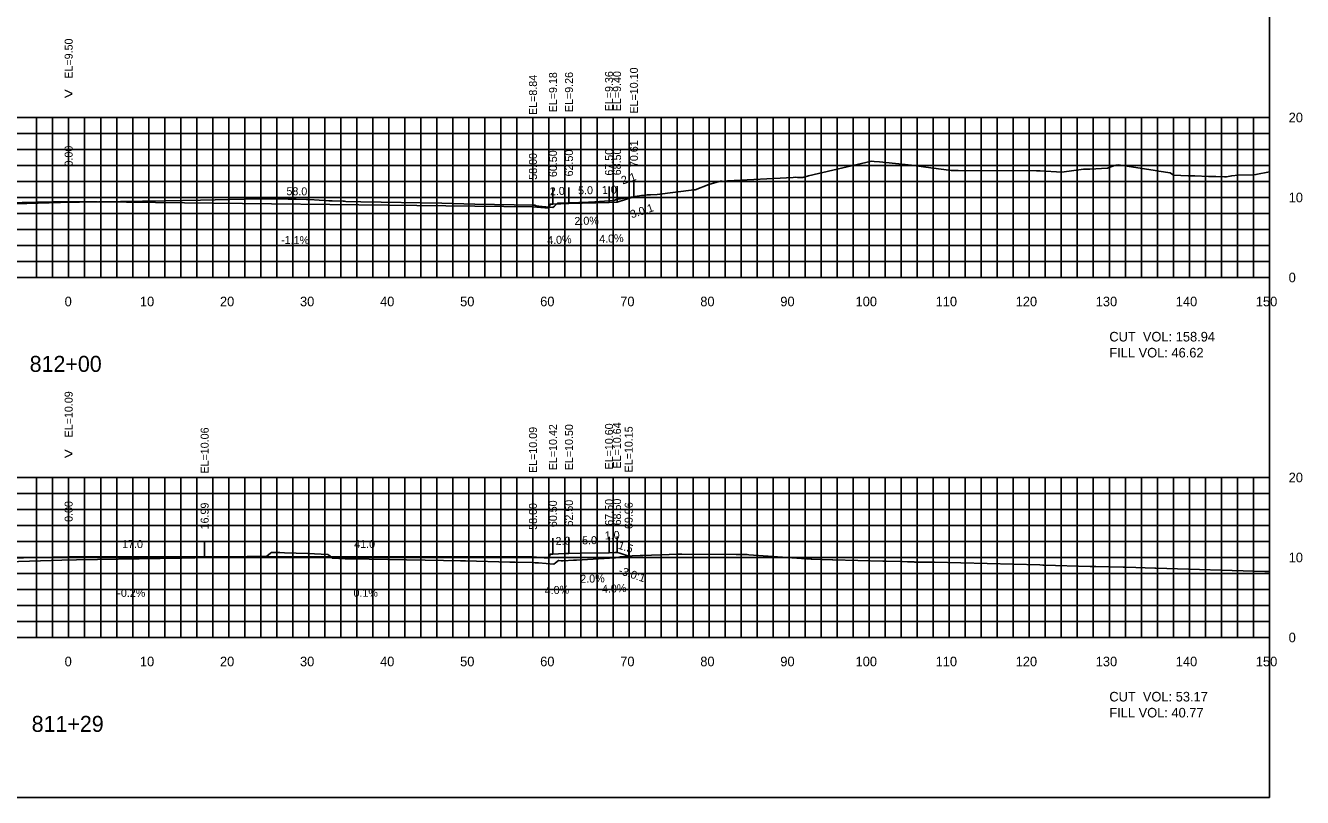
# Model space of a CAD drawing. Extents: x 1797419 to 1809236, y 248759 to 251512.
# Drawn here: x 1804665.6 to 1804825.1, y 250854.9 to 250951.4 of the extents above; entities that cross this region are included whole.
import ezdxf

# ---------------------------------------------------------------- set-up
doc = ezdxf.new("R2010")
doc.units = 0
for name, color, linetype in [('1', 7, 'Continuous'), ('10', 7, 'Continuous'), ('3', 7, 'Continuous'), ('31', 7, 'Continuous'), ('4', 7, 'Continuous'), ('60', 7, 'Continuous'), ('ANNO-TXT', 7, 'Continuous'), ('CL-CNST', 7, 'Continuous'), ('Level 62', 7, 'Continuous'), ('M-ROADS', 7, 'Continuous')]:
    doc.layers.add(name, color=color, linetype=linetype)

msp = doc.modelspace()

# ---------------------------------------------------------------- linework, layer by layer
for p, q in [((1804741.61, 250929.99), (1804741.61, 250931.99)), ((1804671, 250929.39), (1804671, 250931.39)), ((1804729, 250928.73), (1804729, 250930.73)), ((1804731.5, 250929.07), (1804731.5, 250931.07)), ((1804733.5, 250929.15), (1804733.5, 250931.15)), ((1804738.5, 250929.25), (1804738.5, 250931.25)), ((1804739.5, 250929.29), (1804739.5, 250931.29)), ((1804731.5, 250885.31), (1804731.5, 250887.31)), ((1804733.5, 250885.39), (1804733.5, 250887.39)), ((1804738.5, 250885.49), (1804738.5, 250887.49)), ((1804739.5, 250885.53), (1804739.5, 250887.53)), ((1804671, 250884.98), (1804671, 250886.98)), ((1804687.99, 250884.95), (1804687.99, 250886.95)), ((1804729, 250884.98), (1804729, 250886.98)), ((1804731, 250884.81), (1804731, 250886.81)), ((1804740.96, 250885.04), (1804740.96, 250887.04))]:
    msp.add_line(p, q)
msp.add_lwpolyline([(1804521, 250854.89), (1804821, 250854.89), (1804821, 251044.89), (1804521, 251044.89)], close=True)
at = {"layer": '60'}
for p, q in [((1804821, 250919.89), (1804821, 250939.89)), ((1804821.06, 250939.89), (1804821, 250939.89)), ((1804821.06, 250929.89), (1804821, 250929.89)), ((1804521, 250919.89), (1804821, 250919.89)), ((1804671, 250919.83), (1804671, 250919.89)), ((1804681, 250919.83), (1804681, 250919.89)), ((1804691, 250919.83), (1804691, 250919.89)), ((1804701, 250919.83), (1804701, 250919.89)), ((1804711, 250919.83), (1804711, 250919.89)), ((1804721, 250919.83), (1804721, 250919.89)), ((1804731, 250919.83), (1804731, 250919.89)), ((1804741, 250919.83), (1804741, 250919.89)), ((1804751, 250919.83), (1804751, 250919.89)), ((1804761, 250919.83), (1804761, 250919.89)), ((1804771, 250919.83), (1804771, 250919.89)), ((1804781, 250919.83), (1804781, 250919.89)), ((1804791, 250919.83), (1804791, 250919.89)), ((1804801, 250919.83), (1804801, 250919.89)), ((1804811, 250919.83), (1804811, 250919.89)), ((1804821, 250919.83), (1804821, 250919.89)), ((1804821.06, 250919.89), (1804821, 250919.89)), ((1804821, 250874.89), (1804821, 250894.89)), ((1804821.06, 250894.89), (1804821, 250894.89)), ((1804821.06, 250884.89), (1804821, 250884.89)), ((1804521, 250874.89), (1804821, 250874.89)), ((1804671, 250874.83), (1804671, 250874.89)), ((1804681, 250874.83), (1804681, 250874.89)), ((1804691, 250874.83), (1804691, 250874.89)), ((1804701, 250874.83), (1804701, 250874.89)), ((1804711, 250874.83), (1804711, 250874.89)), ((1804721, 250874.83), (1804721, 250874.89)), ((1804731, 250874.83), (1804731, 250874.89)), ((1804741, 250874.83), (1804741, 250874.89)), ((1804751, 250874.83), (1804751, 250874.89)), ((1804761, 250874.83), (1804761, 250874.89)), ((1804771, 250874.83), (1804771, 250874.89)), ((1804781, 250874.83), (1804781, 250874.89)), ((1804791, 250874.83), (1804791, 250874.89)), ((1804801, 250874.83), (1804801, 250874.89)), ((1804811, 250874.83), (1804811, 250874.89)), ((1804821, 250874.83), (1804821, 250874.89)), ((1804821.06, 250874.89), (1804821, 250874.89))]:
    msp.add_line(p, q, dxfattribs=at)
at = {"layer": 'CL-CNST'}
for points in [[(1804598.87, 250929.98), (1804602.5, 250928.77), (1804610.5, 250928.45), (1804610.83, 250928.45), (1804611, 250927.95), (1804613, 250928.12), (1804671, 250929.39), (1804729, 250928.73), (1804731, 250928.57), (1804731.17, 250929.07), (1804731.5, 250929.07), (1804733.5, 250929.15), (1804738.5, 250929.25), (1804739.5, 250929.29), (1804741.61, 250929.99)], [(1804654.02, 250884.61), (1804671, 250884.98), (1804687.99, 250884.95), (1804729, 250884.98), (1804730.42, 250884.86), (1804731, 250884.81), (1804731.05, 250884.96), (1804731.17, 250885.31), (1804731.26, 250885.31), (1804731.5, 250885.31), (1804732.91, 250885.37), (1804733.5, 250885.39), (1804734.96, 250885.42), (1804738.5, 250885.49), (1804739.21, 250885.52), (1804739.5, 250885.53), (1804739.87, 250885.41), (1804740.96, 250885.04)]]:
    msp.add_lwpolyline(points, dxfattribs=at)
at = {"layer": 'Level 62'}
for p, q in [((1804521, 250939.89), (1804821, 250939.89)), ((1804667, 250919.89), (1804667, 250939.89)), ((1804669, 250919.89), (1804669, 250939.89)), ((1804671, 250919.89), (1804671, 250939.89)), ((1804673, 250919.89), (1804673, 250939.89)), ((1804675, 250919.89), (1804675, 250939.89)), ((1804677, 250919.89), (1804677, 250939.89)), ((1804679, 250919.89), (1804679, 250939.89)), ((1804681, 250919.89), (1804681, 250939.89)), ((1804683, 250919.89), (1804683, 250939.89)), ((1804685, 250919.89), (1804685, 250939.89)), ((1804687, 250919.89), (1804687, 250939.89)), ((1804689, 250919.89), (1804689, 250939.89)), ((1804691, 250919.89), (1804691, 250939.89)), ((1804693, 250919.89), (1804693, 250939.89)), ((1804695, 250919.89), (1804695, 250939.89)), ((1804697, 250919.89), (1804697, 250939.89)), ((1804699, 250919.89), (1804699, 250939.89)), ((1804701, 250919.89), (1804701, 250939.89)), ((1804703, 250919.89), (1804703, 250939.89)), ((1804705, 250919.89), (1804705, 250939.89)), ((1804707, 250919.89), (1804707, 250939.89)), ((1804709, 250919.89), (1804709, 250939.89)), ((1804711, 250919.89), (1804711, 250939.89)), ((1804713, 250919.89), (1804713, 250939.89)), ((1804715, 250919.89), (1804715, 250939.89)), ((1804717, 250919.89), (1804717, 250939.89)), ((1804719, 250919.89), (1804719, 250939.89)), ((1804721, 250919.89), (1804721, 250939.89)), ((1804723, 250919.89), (1804723, 250939.89)), ((1804725, 250919.89), (1804725, 250939.89)), ((1804727, 250919.89), (1804727, 250939.89)), ((1804729, 250919.89), (1804729, 250939.89)), ((1804731, 250919.89), (1804731, 250939.89)), ((1804733, 250919.89), (1804733, 250939.89)), ((1804735, 250919.89), (1804735, 250939.89)), ((1804737, 250919.89), (1804737, 250939.89)), ((1804739, 250919.89), (1804739, 250939.89)), ((1804741, 250919.89), (1804741, 250939.89)), ((1804743, 250919.89), (1804743, 250939.89)), ((1804745, 250919.89), (1804745, 250939.89)), ((1804747, 250919.89), (1804747, 250939.89)), ((1804749, 250919.89), (1804749, 250939.89)), ((1804751, 250919.89), (1804751, 250939.89)), ((1804753, 250919.89), (1804753, 250939.89)), ((1804755, 250919.89), (1804755, 250939.89)), ((1804757, 250919.89), (1804757, 250939.89)), ((1804759, 250919.89), (1804759, 250939.89)), ((1804761, 250919.89), (1804761, 250939.89)), ((1804763, 250919.89), (1804763, 250939.89)), ((1804765, 250919.89), (1804765, 250939.89)), ((1804767, 250919.89), (1804767, 250939.89)), ((1804769, 250919.89), (1804769, 250939.89)), ((1804771, 250919.89), (1804771, 250939.89)), ((1804773, 250919.89), (1804773, 250939.89)), ((1804775, 250919.89), (1804775, 250939.89)), ((1804777, 250919.89), (1804777, 250939.89)), ((1804779, 250919.89), (1804779, 250939.89)), ((1804781, 250919.89), (1804781, 250939.89)), ((1804783, 250919.89), (1804783, 250939.89)), ((1804785, 250919.89), (1804785, 250939.89)), ((1804787, 250919.89), (1804787, 250939.89)), ((1804789, 250919.89), (1804789, 250939.89)), ((1804791, 250919.89), (1804791, 250939.89)), ((1804793, 250919.89), (1804793, 250939.89)), ((1804795, 250919.89), (1804795, 250939.89)), ((1804797, 250919.89), (1804797, 250939.89)), ((1804799, 250919.89), (1804799, 250939.89)), ((1804801, 250919.89), (1804801, 250939.89)), ((1804803, 250919.89), (1804803, 250939.89)), ((1804805, 250919.89), (1804805, 250939.89)), ((1804807, 250919.89), (1804807, 250939.89)), ((1804809, 250919.89), (1804809, 250939.89)), ((1804811, 250919.89), (1804811, 250939.89)), ((1804813, 250919.89), (1804813, 250939.89)), ((1804815, 250919.89), (1804815, 250939.89)), ((1804817, 250919.89), (1804817, 250939.89)), ((1804819, 250919.89), (1804819, 250939.89)), ((1804821, 250919.89), (1804821, 250939.89)), ((1804521, 250937.89), (1804821, 250937.89)), ((1804521, 250935.89), (1804821, 250935.89)), ((1804521, 250933.89), (1804821, 250933.89)), ((1804521, 250931.89), (1804821, 250931.89)), ((1804521, 250929.89), (1804821, 250929.89)), ((1804521, 250927.89), (1804821, 250927.89)), ((1804521, 250925.89), (1804821, 250925.89)), ((1804521, 250923.89), (1804821, 250923.89)), ((1804521, 250921.89), (1804821, 250921.89)), ((1804521, 250919.89), (1804821, 250919.89)), ((1804521, 250894.89), (1804821, 250894.89)), ((1804667, 250874.89), (1804667, 250894.89)), ((1804669, 250874.89), (1804669, 250894.89)), ((1804671, 250874.89), (1804671, 250894.89)), ((1804673, 250874.89), (1804673, 250894.89)), ((1804675, 250874.89), (1804675, 250894.89)), ((1804677, 250874.89), (1804677, 250894.89)), ((1804679, 250874.89), (1804679, 250894.89)), ((1804681, 250874.89), (1804681, 250894.89)), ((1804683, 250874.89), (1804683, 250894.89)), ((1804685, 250874.89), (1804685, 250894.89)), ((1804687, 250874.89), (1804687, 250894.89)), ((1804689, 250874.89), (1804689, 250894.89)), ((1804691, 250874.89), (1804691, 250894.89)), ((1804693, 250874.89), (1804693, 250894.89)), ((1804695, 250874.89), (1804695, 250894.89)), ((1804697, 250874.89), (1804697, 250894.89)), ((1804699, 250874.89), (1804699, 250894.89)), ((1804701, 250874.89), (1804701, 250894.89)), ((1804703, 250874.89), (1804703, 250894.89)), ((1804705, 250874.89), (1804705, 250894.89)), ((1804707, 250874.89), (1804707, 250894.89)), ((1804709, 250874.89), (1804709, 250894.89)), ((1804711, 250874.89), (1804711, 250894.89)), ((1804713, 250874.89), (1804713, 250894.89)), ((1804715, 250874.89), (1804715, 250894.89)), ((1804717, 250874.89), (1804717, 250894.89)), ((1804719, 250874.89), (1804719, 250894.89)), ((1804721, 250874.89), (1804721, 250894.89)), ((1804723, 250874.89), (1804723, 250894.89)), ((1804725, 250874.89), (1804725, 250894.89)), ((1804727, 250874.89), (1804727, 250894.89)), ((1804729, 250874.89), (1804729, 250894.89)), ((1804731, 250874.89), (1804731, 250894.89)), ((1804733, 250874.89), (1804733, 250894.89)), ((1804735, 250874.89), (1804735, 250894.89)), ((1804737, 250874.89), (1804737, 250894.89)), ((1804739, 250874.89), (1804739, 250894.89)), ((1804741, 250874.89), (1804741, 250894.89)), ((1804743, 250874.89), (1804743, 250894.89)), ((1804745, 250874.89), (1804745, 250894.89)), ((1804747, 250874.89), (1804747, 250894.89)), ((1804749, 250874.89), (1804749, 250894.89)), ((1804751, 250874.89), (1804751, 250894.89)), ((1804753, 250874.89), (1804753, 250894.89)), ((1804755, 250874.89), (1804755, 250894.89)), ((1804757, 250874.89), (1804757, 250894.89)), ((1804759, 250874.89), (1804759, 250894.89)), ((1804761, 250874.89), (1804761, 250894.89)), ((1804763, 250874.89), (1804763, 250894.89)), ((1804765, 250874.89), (1804765, 250894.89)), ((1804767, 250874.89), (1804767, 250894.89)), ((1804769, 250874.89), (1804769, 250894.89)), ((1804771, 250874.89), (1804771, 250894.89)), ((1804773, 250874.89), (1804773, 250894.89)), ((1804775, 250874.89), (1804775, 250894.89)), ((1804777, 250874.89), (1804777, 250894.89)), ((1804779, 250874.89), (1804779, 250894.89)), ((1804781, 250874.89), (1804781, 250894.89)), ((1804783, 250874.89), (1804783, 250894.89)), ((1804785, 250874.89), (1804785, 250894.89)), ((1804787, 250874.89), (1804787, 250894.89)), ((1804789, 250874.89), (1804789, 250894.89)), ((1804791, 250874.89), (1804791, 250894.89)), ((1804793, 250874.89), (1804793, 250894.89)), ((1804795, 250874.89), (1804795, 250894.89)), ((1804797, 250874.89), (1804797, 250894.89)), ((1804799, 250874.89), (1804799, 250894.89)), ((1804801, 250874.89), (1804801, 250894.89)), ((1804803, 250874.89), (1804803, 250894.89)), ((1804805, 250874.89), (1804805, 250894.89)), ((1804807, 250874.89), (1804807, 250894.89)), ((1804809, 250874.89), (1804809, 250894.89)), ((1804811, 250874.89), (1804811, 250894.89)), ((1804813, 250874.89), (1804813, 250894.89)), ((1804815, 250874.89), (1804815, 250894.89)), ((1804817, 250874.89), (1804817, 250894.89)), ((1804819, 250874.89), (1804819, 250894.89)), ((1804821, 250874.89), (1804821, 250894.89)), ((1804521, 250892.89), (1804821, 250892.89)), ((1804521, 250890.89), (1804821, 250890.89)), ((1804521, 250888.89), (1804821, 250888.89)), ((1804521, 250886.89), (1804821, 250886.89)), ((1804521, 250884.89), (1804821, 250884.89)), ((1804521, 250882.89), (1804821, 250882.89)), ((1804521, 250880.89), (1804821, 250880.89)), ((1804521, 250878.89), (1804821, 250878.89)), ((1804521, 250876.89), (1804821, 250876.89)), ((1804521, 250874.89), (1804821, 250874.89))]:
    msp.add_line(p, q, dxfattribs=at)
at = {"layer": 'M-ROADS'}
for points in [[(1804657.37, 250928.88), (1804669.98, 250929.25), (1804674.73, 250929.34), (1804682.97, 250929.47), (1804687.46, 250929.57), (1804692.98, 250929.69), (1804693.18, 250929.7), (1804693.6, 250929.7), (1804693.89, 250929.7), (1804696.37, 250929.72), (1804698.44, 250929.69), (1804699.06, 250929.66), (1804699.3, 250929.66), (1804699.41, 250929.66), (1804700.7, 250929.62), (1804700.97, 250929.62), (1804701.07, 250929.62), (1804703.5, 250929.48), (1804703.92, 250929.48), (1804705.29, 250929.41), (1804705.45, 250929.41), (1804705.63, 250929.4), (1804707.49, 250929.36), (1804717.63, 250929.17), (1804721.76, 250929.07), (1804729.13, 250928.92), (1804729.18, 250928.91), (1804729.23, 250928.91), (1804729.3, 250928.89), (1804729.41, 250928.85), (1804729.5, 250928.82), (1804729.51, 250928.82), (1804729.6, 250928.81), (1804729.68, 250928.81), (1804729.72, 250928.8), (1804731.5, 250928.64), (1804731.7, 250928.82), (1804732.09, 250929.22), (1804732.13, 250929.17), (1804732.3, 250929.17), (1804735.93, 250929.29), (1804736.12, 250929.29), (1804739.15, 250929.5), (1804739.39, 250929.62), (1804742.57, 250930.15), (1804742.58, 250930.15), (1804742.94, 250930.15), (1804743.07, 250930.17), (1804743.25, 250930.22), (1804743.69, 250930.23), (1804744.51, 250930.28), (1804749.09, 250930.85), (1804749.26, 250930.85), (1804750.95, 250931.53), (1804752.42, 250931.94), (1804752.65, 250931.92), (1804752.85, 250931.9), (1804753.32, 250931.95), (1804761.49, 250932.39), (1804761.85, 250932.41), (1804762.06, 250932.4), (1804762.29, 250932.4), (1804762.49, 250932.4), (1804762.73, 250932.4), (1804763.43, 250932.58), (1804771.29, 250934.42), (1804771.61, 250934.4), (1804772.28, 250934.35), (1804776.29, 250933.93), (1804778.98, 250933.54), (1804779.04, 250933.54), (1804780.95, 250933.31), (1804781.28, 250933.25), (1804781.29, 250933.25), (1804781.31, 250933.25), (1804781.66, 250933.25), (1804781.97, 250933.25), (1804782.1, 250933.25), (1804782.11, 250933.25), (1804791.91, 250933.22), (1804792.14, 250933.22), (1804792.34, 250933.23), (1804795.06, 250933.07), (1804797.78, 250933.43), (1804798.06, 250933.43), (1804798.56, 250933.44), (1804800.79, 250933.57), (1804801.65, 250933.89), (1804801.82, 250933.92), (1804802.13, 250933.96), (1804806.72, 250933.26), (1804807.19, 250933.16), (1804808.6, 250932.98), (1804809.01, 250932.68), (1804810.85, 250932.58), (1804811.3, 250932.59), (1804811.69, 250932.6), (1804813.37, 250932.5), (1804814.29, 250932.5), (1804815.37, 250932.47), (1804815.65, 250932.48), (1804816.06, 250932.55), (1804816.29, 250932.61), (1804817.08, 250932.69), (1804819.05, 250932.72), (1804819.31, 250932.76), (1804821, 250933.11)], [(1804656.4, 250884.14), (1804667.48, 250884.46), (1804670.14, 250884.55), (1804671.96, 250884.58), (1804682.45, 250884.75), (1804685.13, 250884.81), (1804693.32, 250885.01), (1804693.39, 250885.02), (1804695.74, 250885.05), (1804696.2, 250885.41), (1804696.35, 250885.52), (1804696.37, 250885.52), (1804696.64, 250885.5), (1804696.71, 250885.5), (1804696.84, 250885.5), (1804697.05, 250885.5), (1804697.22, 250885.5), (1804697.4, 250885.5), (1804697.97, 250885.49), (1804700.86, 250885.39), (1804703.36, 250885.25), (1804703.62, 250885.08), (1804703.95, 250884.81), (1804705.55, 250884.73), (1804705.64, 250884.73), (1804705.74, 250884.73), (1804705.86, 250884.72), (1804705.98, 250884.72), (1804706.12, 250884.71), (1804706.21, 250884.71), (1804715.55, 250884.55), (1804717.83, 250884.51), (1804719.96, 250884.46), (1804720.58, 250884.45), (1804726.13, 250884.31), (1804726.78, 250884.3), (1804729.01, 250884.25), (1804729.04, 250884.25), (1804729.26, 250884.24), (1804729.45, 250884.22), (1804729.61, 250884.21), (1804729.68, 250884.2), (1804731.59, 250884.07), (1804731.8, 250884.24), (1804732.18, 250884.53), (1804732.24, 250884.53), (1804732.51, 250884.49), (1804732.79, 250884.49), (1804734.08, 250884.54), (1804734.42, 250884.55), (1804739.27, 250884.83), (1804739.92, 250884.98), (1804740.09, 250884.97), (1804741.41, 250885.09), (1804742.39, 250885.12), (1804742.63, 250885.12), (1804742.71, 250885.12), (1804747.11, 250885.31), (1804747.61, 250885.32), (1804754.39, 250885.25), (1804755.59, 250885.26), (1804755.68, 250885.26), (1804755.77, 250885.26), (1804755.96, 250885.24), (1804763.77, 250884.69), (1804763.84, 250884.69), (1804766.41, 250884.59), (1804766.48, 250884.59), (1804772.7, 250884.43), (1804773.14, 250884.42), (1804775.12, 250884.38), (1804775.77, 250884.36), (1804776.6, 250884.33), (1804776.67, 250884.32), (1804778.58, 250884.29), (1804778.65, 250884.29), (1804779.18, 250884.29), (1804792.3, 250883.95), (1804792.69, 250883.94), (1804792.83, 250883.94), (1804798.6, 250883.77), (1804798.97, 250883.77), (1804799.31, 250883.77), (1804802.74, 250883.66), (1804803.02, 250883.66), (1804803.1, 250883.66), (1804806.67, 250883.56), (1804806.82, 250883.55), (1804820.43, 250883.15), (1804821, 250883.13)]]:
    msp.add_lwpolyline(points, dxfattribs=at)

# ---------------------------------------------------------------- texts
for s, rotation, p in [('3.0:1', 18.4349, (1804741.34, 250927.27)), ('-3.0:1', 341.5651, (1804739.62, 250882.86))]:
    msp.add_text(s, height=1, rotation=rotation).set_placement(p)
at = {"layer": '1'}
for s, p in [('812+00', (1804666.13, 250908.09)), ('811+29', (1804666.38, 250863.09))]:
    msp.add_text(s, height=2, dxfattribs=at).set_placement(p)
at = {"layer": '10'}
for s, p in [('0', (1804670.5, 250916.29)), ('10', (1804679.9, 250916.29)), ('20', (1804689.9, 250916.29)), ('30', (1804699.9, 250916.29)), ('40', (1804709.9, 250916.29)), ('50', (1804719.9, 250916.29)), ('60', (1804729.9, 250916.29)), ('70', (1804739.9, 250916.29)), ('80', (1804749.9, 250916.29)), ('90', (1804759.9, 250916.29)), ('100', (1804769.3, 250916.29)), ('110', (1804779.3, 250916.29)), ('120', (1804789.3, 250916.29)), ('130', (1804799.3, 250916.29)), ('140', (1804809.3, 250916.29)), ('150', (1804819.3, 250916.29)), ('0', (1804670.5, 250871.29)), ('10', (1804679.9, 250871.29)), ('20', (1804689.9, 250871.29)), ('30', (1804699.9, 250871.29)), ('40', (1804709.9, 250871.29)), ('50', (1804719.9, 250871.29)), ('60', (1804729.9, 250871.29)), ('70', (1804739.9, 250871.29)), ('80', (1804749.9, 250871.29)), ('90', (1804759.9, 250871.29)), ('100', (1804769.3, 250871.29)), ('110', (1804779.3, 250871.29)), ('120', (1804789.3, 250871.29)), ('130', (1804799.3, 250871.29)), ('140', (1804809.3, 250871.29)), ('150', (1804819.3, 250871.29))]:
    msp.add_text(s, height=1.2, dxfattribs=at).set_placement(p)
at = {"layer": '3'}
for s, p in [('EL=9.50', (1804671.5, 250944.74)), ('EL=10.10', (1804742.11, 250940.38)), ('EL=8.84', (1804729.5, 250940.2)), ('EL=9.18', (1804732, 250940.53)), ('EL=9.26', (1804734, 250940.56)), ('EL=9.36', (1804739, 250940.66)), ('EL=9.40', (1804740, 250940.67)), ('70.61', (1804742.11, 250933.69)), ('0.00', (1804671.5, 250933.76)), ('58.00', (1804729.5, 250932.1)), ('60.50', (1804732, 250932.44)), ('62.50', (1804734, 250932.52)), ('67.50', (1804739, 250932.62)), ('68.50', (1804740, 250932.66)), ('EL=10.09', (1804671.5, 250899.9)), ('EL=10.42', (1804732, 250895.79)), ('EL=10.50', (1804734, 250895.79)), ('EL=10.60', (1804739, 250895.89)), ('EL=10.64', (1804740, 250896.01)), ('EL=10.06', (1804688.49, 250895.38)), ('EL=10.09', (1804729.5, 250895.45)), ('EL=10.15', (1804741.46, 250895.52)), ('0.00', (1804671.5, 250889.34)), ('60.50', (1804732, 250888.68)), ('62.50', (1804734, 250888.76)), ('67.50', (1804739, 250888.86)), ('68.50', (1804740, 250888.9)), ('16.99', (1804688.49, 250888.4)), ('58.00', (1804729.5, 250888.35)), ('69.96', (1804741.46, 250888.45))]:
    msp.add_text(s, height=1, rotation=90, dxfattribs=at).set_placement(p)
at = {"layer": '31'}
for s, p in [('20', (1804823.4, 250939.29)), ('10', (1804823.4, 250929.29)), ('0', (1804823.4, 250919.29)), ('20', (1804823.4, 250894.29)), ('10', (1804823.4, 250884.29)), ('0', (1804823.4, 250874.29))]:
    msp.add_text(s, height=1.2, dxfattribs=at).set_placement(p)
at = {"layer": '4'}
for s, rotation, p in [('2.1', 18.4349, (1804740.22, 250931.51)), ('58.0', 359.3482, (1804698.2, 250930.18)), ('2.0', 2.2906, (1804731.13, 250930.15)), ('5.0', 1.1458, (1804734.65, 250930.27)), ('1.0', 2.2906, (1804737.63, 250930.31)), ('2.0%', 1.1458, (1804734.19, 250926.45)), ('-1.1%', 359.3482, (1804697.54, 250924.09)), ('4.0%', 2.2906, (1804730.79, 250924.04)), ('4.0%', 2.2906, (1804737.29, 250924.2)), ('17.0', 359.9111, (1804677.68, 250886.07)), ('41.0', 0.0368, (1804706.67, 250886.07)), ('2.0', 2.2906, (1804731.84, 250886.43)), ('5.0', 1.1458, (1804735.15, 250886.53)), ('1.0', 2.2906, (1804737.99, 250887.14)), ('1.5', 341.5651, (1804739.55, 250886.02)), ('2.0%', 1.1458, (1804734.92, 250881.72)), ('-0.2%', 359.9111, (1804677.08, 250879.97)), ('0.1%', 0.0368, (1804706.58, 250879.97)), ('4.0%', 2.2906, (1804730.49, 250880.27)), ('4.0%', 2.2906, (1804737.64, 250880.45))]:
    msp.add_text(s, height=1, rotation=rotation, dxfattribs=at).set_placement(p)
at = {"layer": '60'}
for p in [(1804670.39, 250942.14), (1804670.39, 250897.14)]:
    msp.add_text('>', height=1.5, dxfattribs=at).set_placement(p)
at = {"layer": 'ANNO-TXT'}
for s, p in [('CUT  VOL: 158.94', (1804801, 250911.89)), ('FILL VOL: 46.62', (1804801, 250909.89)), ('CUT  VOL: 53.17', (1804801, 250866.89)), ('FILL VOL: 40.77', (1804801, 250864.89))]:
    msp.add_text(s, height=1.2, dxfattribs=at).set_placement(p)

doc.saveas('drawing.dxf')
